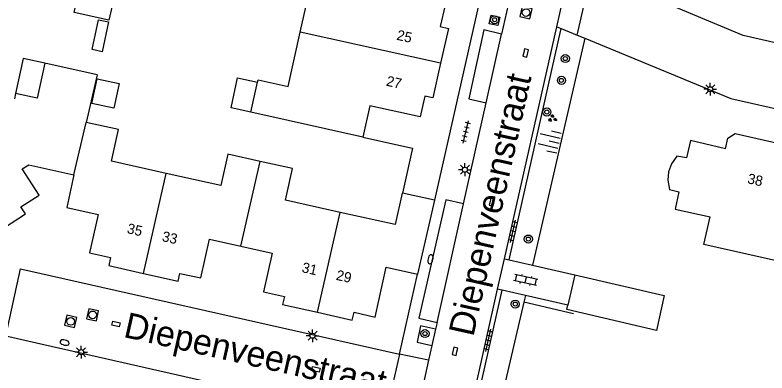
# Model space of a CAD drawing. Extents: x 128999 to 131010, y 395498 to 399007.
# Drawn here: x 129250.6 to 129324.4, y 398463.4 to 398498.5 of the extents above; entities that cross this region are included whole.
import ezdxf

# ---------------------------------------------------------------- set-up
doc = ezdxf.new("R2010")
doc.units = 0
for name, color, linetype in [('gg-afsc-erfafscheiding', 7, 'Continuous'), ('gg-afsc-hekwerk', 7, 'Continuous'), ('gg-afsc-muur', 7, 'Continuous'), ('gg-anno-huisnummerreeks BGT', 7, 'Continuous'), ('gg-anno-openbare ruimte label', 7, 'Continuous'), ('gg-bbg-bijgebouw', 7, 'Continuous'), ('gg-bbg-gedigitaliseerde bebouwing', 7, 'Continuous'), ('gg-bbg-gedigitaliseerde bijgebouw', 7, 'Continuous'), ('gg-bbg-hoofdgebouw', 7, 'Continuous'), ('gg-bbg-luifel en loopbrug', 7, 'Continuous'), ('gg-bbg-tussenscheiding', 7, 'Continuous'), ('gg-knt-verharding', 7, 'Continuous'), ('gg-knt-verharding nz', 7, 'Continuous'), ('gt-grn-vlakafsluiter', 7, 'Continuous'), ('gt-grn-weggrens', 7, 'Continuous'), ('gt-symb-boom', 7, 'Continuous'), ('gt-symb-brandkraan', 7, 'Continuous'), ('gt-symb-groenvak', 7, 'Continuous'), ('gt-symb-klinker verharding', 7, 'Continuous'), ('gt-symb-kolk', 7, 'Continuous'), ('gt-symb-kolk center center', 7, 'Continuous'), ('gt-symb-lichtmast', 7, 'Continuous'), ('gt-symb-rioolschacht', 7, 'Continuous'), ('gt-symb-talud symbool', 7, 'Continuous'), ('gt-symb-tegel verharding', 7, 'Continuous')]:
    doc.layers.add(name, color=color, linetype=linetype)

# ---------------------------------------------------------------- blocks, each defined once
blk = doc.blocks.new('gt0-LMAST')
at = {"layer": 'gt-symb-lichtmast'}
for p, q in [((-0.182, 0.173), (-0.447, 0.438)), ((-0.005, 0.246), (-0.005, 0.621)), ((0.172, 0.173), (0.437, 0.438)), ((-0.255, -0.004), (-0.63, -0.004)), ((-0.182, -0.181), (-0.447, -0.446)), ((-0.005, -0.254), (-0.005, -0.629)), ((0.437, -0.446), (0.172, -0.181)), ((0.245, -0.004), (0.62, -0.004))]:
    blk.add_line(p, q, dxfattribs=at)
blk.add_circle((-0.005, -0.004), 0.25, dxfattribs=at)
blk = doc.blocks.new('gt0-TEG1')
at = {"layer": 'gt-symb-tegel verharding'}
for p, q in [((-1.125, 0), (1.125, 0)), ((-0.9, -0.25), (-0.9, 0.25)), ((-0.45, -0.25), (-0.45, 0.25)), ((0, -0.25), (0, 0.25)), ((0.45, -0.25), (0.45, 0.25)), ((0.9, -0.25), (0.9, 0.25))]:
    blk.add_line(p, q, dxfattribs=at)
blk = doc.blocks.new('gt0-BOOM')
at = {"layer": 'gt-symb-boom'}
for radius in [0.4, 0.2]:
    blk.add_circle((0, 0), radius, dxfattribs=at)
blk = doc.blocks.new('gt0-KOLK')
at = {"layer": 'gt-symb-kolk'}
blk.add_lwpolyline([(0, 0), (0.375, 0), (0.375, 0.4), (-0.375, 0.4), (-0.375, 0), (0, 0)], dxfattribs=at)
blk = doc.blocks.new('gt0-RS')
at = {"layer": 'gt-symb-rioolschacht'}
blk.add_lwpolyline([(-0.5, -0.5), (0.5, -0.5), (0.5, 0.5), (-0.5, 0.5)], close=True, dxfattribs=at)
blk.add_circle((0, 0), 0.375, dxfattribs=at)
blk = doc.blocks.new('gt0-GRVAK')
at = {"layer": 'gt-symb-groenvak'}
for p, q in [((-0.11, 0.189), (-0.228, 0.24)), ((-0.182, 0.153), (0.088, 0.153)), ((-0.091, 0.211), (-0.156, 0.322)), ((-0.047, 0.214), (-0.047, 0.393)), ((-0.004, 0.211), (0.061, 0.322)), ((0.015, 0.189), (0.133, 0.24)), ((0.262, -0.052), (0.197, 0.059)), ((0.305, -0.049), (0.305, 0.13)), ((0.349, -0.052), (0.414, 0.059)), ((-0.245, -0.228), (-0.363, -0.177)), ((-0.318, -0.264), (-0.047, -0.264)), ((-0.226, -0.206), (-0.291, -0.095)), ((-0.183, -0.203), (-0.183, -0.024)), ((-0.139, -0.206), (-0.074, -0.095)), ((-0.12, -0.228), (-0.002, -0.177)), ((0.243, -0.074), (0.125, -0.023)), ((0.17, -0.11), (0.441, -0.11)), ((0.368, -0.074), (0.486, -0.023))]:
    blk.add_line(p, q, dxfattribs=at)
blk = doc.blocks.new('gt0-TALUD_1')
at = {"layer": 'gt-symb-talud symbool'}
for p, q in [((-1, -1), (-1, 0)), ((-0.5, -2), (-0.5, 0)), ((0, -1), (0, 0)), ((0.5, -2), (0.5, 0)), ((1, -1), (1, 0))]:
    blk.add_line(p, q, dxfattribs=at)
blk = doc.blocks.new('gt0-KL1')
at = {"layer": 'gt-symb-klinker verharding'}
for p, q in [((-1.15, 0.3), (1.15, 0.3)), ((-1, -0.3), (-1, 0.3)), ((-0.5, 0.3), (-0.5, 0.45)), ((0, -0.3), (0, 0.3)), ((0.5, 0.3), (0.5, 0.45)), ((1, -0.3), (1, 0.3)), ((-1.15, -0.3), (1.15, -0.3)), ((-0.5, -0.45), (-0.5, -0.3)), ((0.5, -0.45), (0.5, -0.3))]:
    blk.add_line(p, q, dxfattribs=at)
blk = doc.blocks.new('gt0-BR')
at = {"layer": 'gt-symb-brandkraan'}
for centre, radius, start, end in [((-0.244, 0), 0.206, 107.56694, 252.43307), ((0.599, -2.664), 3, 106.89205, 107.56694), ((0, -0.691), 0.938, 73.10799, 106.89205), ((-0.599, -2.664), 3, 72.43309, 73.10799), ((0.244, 0), 0.206, 287.56695, 72.43309), ((0.599, 2.664), 3, 252.43307, 253.10797), ((0, 0.691), 0.938, 253.10797, 286.89206), ((-0.599, 2.664), 3, 286.89206, 287.56695)]:
    blk.add_arc(centre, radius, start, end, dxfattribs=at)
blk = doc.blocks.new('gt0-KOLKCC')
at = {"layer": 'gt-symb-kolk center center'}
blk.add_lwpolyline([(-0.375, 0.2), (0.375, 0.2), (0.375, -0.2), (-0.375, -0.2)], close=True, dxfattribs=at)

msp = doc.modelspace()

# ---------------------------------------------------------------- linework, layer by layer
at = {"layer": 'gg-afsc-erfafscheiding'}
msp.add_lwpolyline([(129284.74, 398486.55), (129289.619, 398485.455), (129288.63, 398481.051)], dxfattribs=at)
at = {"layer": 'gg-afsc-hekwerk'}
for p, q in [((129306.463, 398495.985), (129301.398, 398473.997)), ((129301.398, 398473.997), (129305.536, 398473.035)), ((129300.543, 398470.347), (129295.171, 398447.214)), ((129305.413, 398469.216), (129300.543, 398470.347))]:
    msp.add_line(p, q, dxfattribs=at)
at = {"layer": 'gg-afsc-muur'}
msp.add_lwpolyline([(129306.526, 398496.26), (129320.86, 398490.34), (129326.643, 398489.029)], dxfattribs=at)
at = {"layer": 'gg-bbg-bijgebouw'}
msp.add_line((129305.536, 398473.035), (129304.86, 398470.06), dxfattribs=at)
msp.add_lwpolyline([(129305.536, 398473.035), (129314.323, 398470.992), (129313.546, 398467.573), (129304.759, 398469.616), (129304.86, 398470.06)], dxfattribs=at)
at = {"layer": 'gg-bbg-gedigitaliseerde bebouwing'}
for p, q in [((129258.655, 398492.676), (129253.522, 398493.799)), ((129258.655, 398492.676), (129257.58, 398488)), ((129273.761, 398489.012), (129274.417, 398491.939)), ((129250.666, 398490.841), (129250.55, 398490.31)), ((129284.74, 398486.55), (129273.761, 398489.012))]:
    msp.add_line(p, q, dxfattribs=at)
for points in [[(129278.595, 398496.861), (129279.8, 398502.237), (129277.007, 398502.863), (129277.173, 398503.603)], [(129274.417, 398491.939), (129274.468, 398492.165), (129277.396, 398491.509), (129278.595, 398496.861)], [(129253.522, 398493.799), (129252.774, 398490.38), (129250.666, 398490.841)]]:
    msp.add_lwpolyline(points, dxfattribs=at)
at = {"layer": 'gg-bbg-gedigitaliseerde bijgebouw'}
for points in [[(129256.94, 398501.215), (129260.359, 398500.467), (129259.825, 398498.025), (129256.406, 398498.772), (129256.94, 398501.215)], [(129258.681, 398492.292), (129260.83, 398491.822), (129260.296, 398489.38), (129258.147, 398489.85), (129258.681, 398492.292)]]:
    msp.add_lwpolyline(points, dxfattribs=at)
at = {"layer": 'gg-bbg-hoofdgebouw'}
for q in [(129288.63, 398481.051), (129290.09, 398473.11)]:
    msp.add_line((129291.76, 398480.38), q, dxfattribs=at)
for points in [[(129288.641, 398503.66), (129287.95, 398500.6), (129292.83, 398499.5), (129292.34, 398497.41), (129293.14, 398497.22), (129292.37, 398493.817)], [(129292.37, 398493.817), (129291.6, 398490.41), (129290.82, 398490.59), (129290.36, 398488.55), (129285.42, 398489.64), (129284.74, 398486.55)], [(129265.428, 398482.99), (129260.06, 398484.19), (129260.75, 398487.29), (129257.58, 398488)], [(129320.329, 398485.4), (129316.91, 398486.21), (129316.507, 398484.508), (129315.57, 398484.691), (129315.019, 398483.935), (129314.743, 398483.161), (129314.662, 398482.341), (129314.83, 398481.422), (129315.762, 398481.19), (129315.386, 398479.483), (129318.809, 398478.729)], [(129320.329, 398485.4), (129320.57, 398486.46), (129321.29, 398486.91), (129327.02, 398485.61), (129327.48, 398484.85), (129327.1, 398483.28), (129330.24, 398482.56), (129328.25, 398473.74), (129318.19, 398476.01), (129318.809, 398478.729)], [(129274.67, 398484.171), (129271.5, 398484.88), (129270.8, 398481.79), (129265.428, 398482.99)], [(129282.529, 398479.164), (129277.15, 398480.37), (129277.85, 398483.46), (129274.67, 398484.171)], [(129252.97, 398480.84), (129251.308, 398483.433), (129251.947, 398483.829), (129256.39, 398482.85)], [(129256.39, 398482.85), (129255.7, 398479.64), (129258.75, 398478.96), (129257.91, 398475.19), (129259.99, 398474.73), (129259.81, 398473.94), (129263.218, 398473.169)], [(129288.63, 398481.051), (129288.59, 398481.06), (129287.9, 398477.96), (129282.529, 398479.164)], [(129248.681, 398477.129), (129251.62, 398479.02), (129251.19, 398479.7), (129252.97, 398480.84)], [(129263.218, 398473.169), (129266.62, 398472.4), (129266.79, 398473.18), (129268.84, 398472.73), (129269.69, 398476.53), (129272.769, 398475.84)], [(129272.769, 398475.84), (129275.85, 398475.15), (129275, 398471.35), (129277.04, 398470.91), (129276.87, 398470.13), (129280.289, 398469.364)], [(129280.289, 398469.364), (129283.7, 398468.6), (129283.89, 398469.38), (129285.94, 398468.87), (129287.04, 398473.79), (129290.09, 398473.11)]]:
    msp.add_lwpolyline(points, dxfattribs=at)
at = {"layer": 'gg-bbg-luifel en loopbrug'}
for points in [[(129259.789, 398497.861), (129259.148, 398494.93), (129258.171, 398495.144), (129258.812, 398498.075), (129259.789, 398497.861)], [(129253.522, 398493.799), (129251.414, 398494.26), (129250.666, 398490.841)], [(129273.761, 398489.012), (129271.807, 398489.439), (129272.448, 398492.37), (129274.417, 398491.939)]]:
    msp.add_lwpolyline(points, dxfattribs=at)
at = {"layer": 'gg-bbg-tussenscheiding'}
for p, q in [((129292.37, 398493.817), (129278.595, 398496.861)), ((129256.39, 398482.85), (129257.58, 398488)), ((129272.769, 398475.84), (129274.67, 398484.171)), ((129263.218, 398473.169), (129265.428, 398482.99)), ((129280.289, 398469.364), (129282.529, 398479.164))]:
    msp.add_line(p, q, dxfattribs=at)
at = {"layer": 'gg-knt-verharding'}
for p, q in [((129300.799, 398507.546), (129298.358, 398496.645)), ((129305.77, 398496.572), (129307.176, 398502.782)), ((129303.79, 398497.39), (129304.38, 398500)), ((129298.644, 398474.62), (129303.79, 398497.39)), ((129303.79, 398497.39), (129304.212, 398497.215)), ((129299.086, 398474.52), (129304.212, 398497.215)), ((129304.212, 398497.215), (129305.77, 398496.572)), ((129305.77, 398496.572), (129306.526, 398496.26)), ((129294.63, 398480.005), (129296.85, 398489.915)), ((129297.969, 398471.632), (129298.644, 398474.62)), ((129298.644, 398474.62), (129299.086, 398474.52)), ((129299.086, 398474.52), (129301.398, 398473.997)), ((129254.181, 398472.925), (129288.327, 398465.254)), ((129288.327, 398465.254), (129290.09, 398473.11)), ((129292.63, 398448.01), (129297.969, 398471.632)), ((129293.07, 398447.89), (129298.411, 398471.531)), ((129298.411, 398471.531), (129297.969, 398471.632)), ((129300.697, 398471.01), (129298.411, 398471.531)), ((129304.86, 398470.06), (129300.697, 398471.01)), ((129292.018, 398468.342), (129291.876, 398467.71)), ((129291.876, 398467.71), (129291.514, 398466.089)), ((129286.834, 398458.607), (129252.701, 398466.329)), ((129291.514, 398466.089), (129291.193, 398464.657)), ((129288.327, 398465.254), (129286.834, 398458.607)), ((129291.193, 398464.657), (129289.689, 398457.944))]:
    msp.add_line(p, q, dxfattribs=at)
for points in [[(129294.62, 398545.83), (129291.23, 398530.54), (129296.24, 398531.6), (129301.47, 398523.27), (129291.76, 398480.38)], [(129357.22, 398476.72), (129359.57, 398478.19), (129360.74, 398483.07), (129363.93, 398485.01), (129358.21, 398494.25), (129351.33, 398489.86), (129322.07, 398496.54), (129307.963, 398502.452)], [(129298.181, 398498.343), (129297.993, 398497.498), (129297.125, 398497.689), (129297.331, 398498.529), (129298.181, 398498.343)], [(129298.358, 398496.645), (129296.598, 398497.082), (129295.141, 398490.319), (129296.85, 398489.915)], [(129294.63, 398480.005), (129292.884, 398480.401), (129290.25, 398468.772), (129292.018, 398468.342)], [(129252.701, 398466.329), (129249.69, 398467.01), (129251.13, 398473.61), (129254.181, 398472.925)], [(129291.876, 398467.71), (129290.411, 398468.038), (129290.062, 398466.414), (129291.514, 398466.089)]]:
    msp.add_lwpolyline(points, dxfattribs=at)
at = {"layer": 'gg-knt-verharding nz'}
for p, q in [((129296.85, 398489.915), (129298.358, 398496.645)), ((129292.018, 398468.342), (129294.63, 398480.005))]:
    msp.add_line(p, q, dxfattribs=at)
at = {"layer": 'gt-grn-vlakafsluiter'}
for p, q in [((129306.526, 398496.26), (129306.463, 398495.985)), ((129300.697, 398471.01), (129300.543, 398470.347))]:
    msp.add_line(p, q, dxfattribs=at)
at = {"layer": 'gt-grn-weggrens'}
msp.add_line((129291.193, 398464.657), (129288.327, 398465.254), dxfattribs=at)

# ---------------------------------------------------------------- block references
at = {"layer": 'gt-symb-boom'}
for p in [(129297.669, 398498.075), (129304.61, 398494.265), (129304.229, 398492.122), (129302.796, 398489.021), (129300.986, 398476.544), (129299.696, 398470.161), (129290.843, 398467.268)]:
    msp.add_blockref('gt0-BOOM', p, dxfattribs=at)
at = {"layer": 'gt-symb-brandkraan'}
for p, rotation in [((129291.379, 398474.57), 78.34159837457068), ((129255.471, 398466.384), -12.646853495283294)]:
    msp.add_blockref('gt0-BR', p, dxfattribs=dict(at, rotation=rotation))
at = {"layer": 'gt-symb-groenvak', "rotation": -12.827123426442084}
msp.add_blockref('gt0-GRVAK', (129303.343, 398488.383), dxfattribs=at)
at = {"layer": 'gt-symb-klinker verharding', "rotation": 167.52092819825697}
msp.add_blockref('gt0-KL1', (129300.718, 398472.527), dxfattribs=at)
at = {"layer": 'gt-symb-kolk'}
for p, rotation in [((129300.531, 398494.86), -102.64685349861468), ((129297.228, 398480.235), -102.71533698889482), ((129293.966, 398465.485), 77.28466301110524)]:
    msp.add_blockref('gt0-KOLK', p, dxfattribs=dict(at, rotation=rotation))
at = {"layer": 'gt-symb-kolk center center'}
for p, rotation in [((129260.514, 398468.2), -12.646853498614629), ((129280.136, 398463.761), -12.646853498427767)]:
    msp.add_blockref('gt0-KOLKCC', p, dxfattribs=dict(at, rotation=rotation))
at = {"layer": 'gt-symb-lichtmast'}
for p in [(129318.839, 398491.253), (129294.765, 398483.361), (129279.811, 398467.061), (129257.091, 398465.446)]:
    msp.add_blockref('gt0-LMAST', p, dxfattribs=at)
at = {"layer": 'gt-symb-rioolschacht'}
for p, rotation in [((129300.758, 398498.776), 77.28466301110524), ((129258.214, 398469.106), -12.646853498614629), ((129256.067, 398468.463), -12.646853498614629)]:
    msp.add_blockref('gt0-RS', p, dxfattribs=dict(at, rotation=rotation))
at = {"layer": 'gt-symb-talud symbool', "xscale": 1.000176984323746, "yscale": 1.000176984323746, "rotation": -102.88297947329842}
msp.add_blockref('gt0-TALUD_1', (129303.996, 398485.972), dxfattribs=at)
at = {"layer": 'gt-symb-tegel verharding'}
for p, rotation in [((129294.847, 398487.049), 77.28466301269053), ((129299.474, 398477.303), 77.28466301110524), ((129297.061, 398466.592), 77.28466301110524)]:
    msp.add_blockref('gt0-TEG1', p, dxfattribs=dict(at, rotation=rotation))

# ---------------------------------------------------------------- texts
at = {"layer": 'gg-anno-huisnummerreeks BGT'}
for s, rotation, p in [('25', 347.2, (129287.994, 398496.125)), ('27', 347.3, (129286.975, 398491.615)), ('38', 347.2, (129322.418, 398482.039)), ('35', 347.2, (129261.534, 398477.138)), ('33', 347.3, (129264.969, 398476.361)), ('31', 347.4, (129278.689, 398473.308)), ('29', 347.4, (129282.051, 398472.555))]:
    msp.add_text(s, height=1, rotation=rotation, dxfattribs=at).set_placement(p)
at = {"layer": 'gg-anno-openbare ruimte label'}
for rotation, p in [(77.4, (129295.581, 398466.887)), (347.3, (129261.156, 398466.947))]:
    msp.add_text('Diepenveenstraat', height=2.5, rotation=rotation, dxfattribs=at).set_placement(p)

doc.saveas('drawing.dxf')
